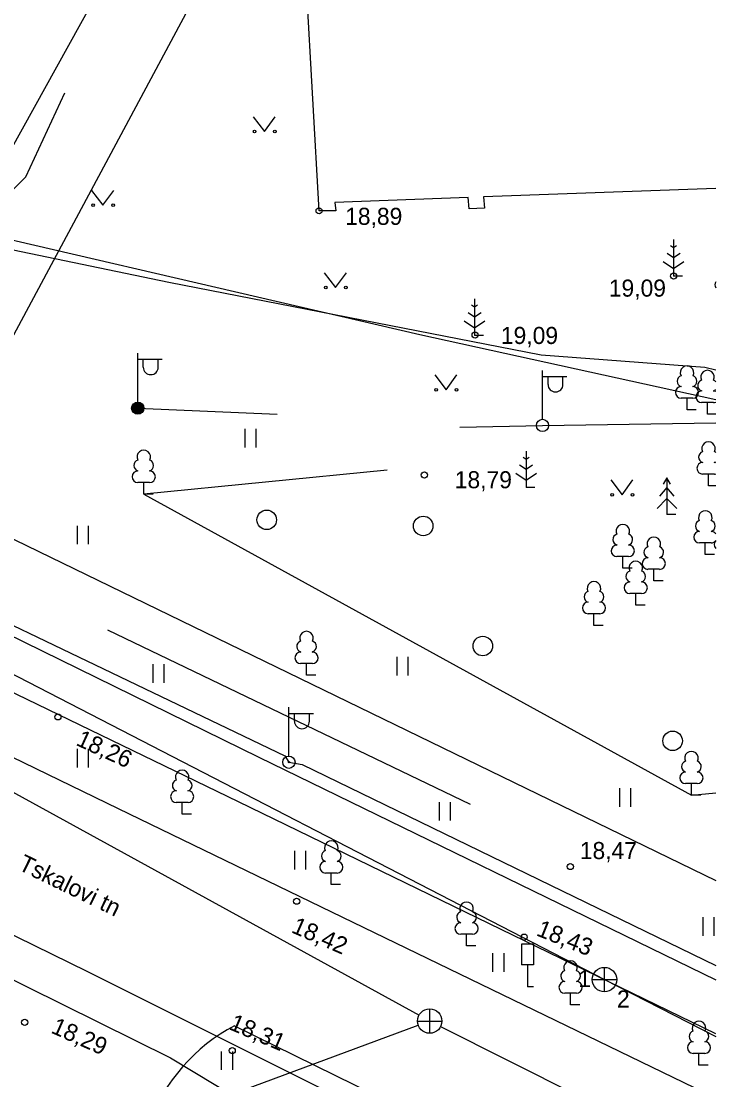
# Model space of a CAD drawing. Extents: x 713540 to 713867, y 6589774 to 6590061.
# Drawn here: x 713838.21 to 713866.67, y 6589841.34 to 6589884.71 of the extents above; entities that cross this region are included whole.
import ezdxf

# ---------------------------------------------------------------- set-up
doc = ezdxf.new("R2010")
doc.units = 0
for name, color, linetype in [('AED', 7, 'Continuous'), ('HALJASTUS', 7, 'Continuous'), ('HOONE', 7, 'Continuous'), ('HOONEDET', 7, 'Continuous'), ('KKAEV', 7, 'Continuous'), ('KORGUS', 7, 'Continuous'), ('KPKAABEL', 7, 'Continuous'), ('KTRASS', 7, 'Continuous'), ('LIIKLUS', 7, 'Continuous'), ('MPKAABEL', 7, 'Continuous'), ('POST', 7, 'Continuous'), ('PUU', 7, 'Continuous'), ('SITRASS', 7, 'Continuous'), ('SKTRASS', 7, 'Continuous'), ('TEE', 7, 'Continuous'), ('TORU NR', 7, 'Continuous'), ('VTRASS', 7, 'Continuous')]:
    doc.layers.add(name, color=color, linetype=linetype)

msp = doc.modelspace()

# ---------------------------------------------------------------- linework, layer by layer
at = {"layer": 'AED'}
msp.add_lwpolyline([(713830.634, 6589867.008), (713866.671, 6589849.512)], dxfattribs=at)
at = {"layer": 'HALJASTUS'}
for p, q in [((713847.717, 6589880.797), (713848.18, 6589880.19)), ((713848.18, 6589880.19), (713848.626, 6589880.797)), ((713841.097, 6589877.777), (713841.56, 6589877.17)), ((713841.56, 6589877.17), (713842.006, 6589877.777)), ((713850.627, 6589874.407), (713851.09, 6589873.8)), ((713851.09, 6589873.8), (713851.536, 6589874.407)), ((713855.157, 6589870.217), (713855.62, 6589869.61)), ((713855.62, 6589869.61), (713856.066, 6589870.217)), ((713847.378, 6589868.004), (713847.378, 6589867.243)), ((713847.833, 6589868.004), (713847.833, 6589867.243)), ((713862.367, 6589865.917), (713862.83, 6589865.31)), ((713862.83, 6589865.31), (713863.276, 6589865.917)), ((713840.504, 6589864.043), (713840.504, 6589863.282)), ((713840.959, 6589864.043), (713840.959, 6589863.282)), ((713843.605, 6589858.366), (713843.605, 6589857.605)), ((713844.061, 6589858.366), (713844.061, 6589857.605)), ((713853.601, 6589858.674), (713853.601, 6589857.912)), ((713854.057, 6589858.674), (713854.057, 6589857.912)), ((713840.511, 6589854.905), (713840.511, 6589854.144)), ((713840.966, 6589854.905), (713840.966, 6589854.144)), ((713862.72, 6589853.293), (713862.72, 6589852.531)), ((713863.175, 6589853.293), (713863.175, 6589852.531)), ((713855.338, 6589852.721), (713855.338, 6589851.96)), ((713855.793, 6589852.721), (713855.793, 6589851.96)), ((713849.405, 6589850.725), (713849.405, 6589849.963)), ((713849.86, 6589850.725), (713849.86, 6589849.963)), ((713866.137, 6589848.008), (713866.137, 6589847.247)), ((713866.592, 6589848.008), (713866.592, 6589847.247)), ((713857.526, 6589846.528), (713857.526, 6589845.767)), ((713857.981, 6589846.528), (713857.981, 6589845.767)), ((713846.412, 6589842.508), (713846.412, 6589841.747)), ((713846.867, 6589842.508), (713846.867, 6589841.747))]:
    msp.add_line(p, q, dxfattribs=at)
for points in [[(713853.209, 6589866.319), (713843.236, 6589865.335), (713865.671, 6589853.001), (713866.671, 6589853.096)], [(713841.747, 6589859.774), (713856.609, 6589852.636)]]:
    msp.add_lwpolyline(points, dxfattribs=at)
for centre, radius in [((713847.779, 6589880.19), 0.055), ((713848.608, 6589880.19), 0.055), ((713841.159, 6589877.17), 0.055), ((713841.988, 6589877.17), 0.055), ((713850.689, 6589873.8), 0.055), ((713851.518, 6589873.8), 0.055), ((713855.219, 6589869.61), 0.055), ((713856.048, 6589869.61), 0.055), ((713862.429, 6589865.31), 0.055), ((713863.258, 6589865.31), 0.055), ((713848.273, 6589864.281), 0.4), ((713854.684, 6589864.033), 0.4), ((713857.124, 6589859.113), 0.4), ((713864.9, 6589855.228), 0.4)]:
    msp.add_circle(centre, radius, dxfattribs=at)
at = {"layer": 'HOONE'}
for points in [[(713856.15, 6589912.28), (713845.91, 6589894.13), (713837.77, 6589879.4), (713837.43, 6589878.96), (713832.83, 6589881.48), (713819.45, 6589888.61), (713819.6, 6589888.94), (713824.63, 6589897.88), (713832.94, 6589912.52), (713838.13, 6589921.78), (713838.47, 6589921.97), (713856.15, 6589912.28)], [(713866.671, 6589877.86), (713857.16, 6589877.52), (713857.19, 6589877.05), (713856.57, 6589877.02), (713856.53, 6589877.49), (713851.07, 6589877.28), (713851.1, 6589876.94), (713850.42, 6589876.94), (713849.65, 6589890.72), (713866.671, 6589891.434)]]:
    msp.add_lwpolyline(points, dxfattribs=at)
at = {"layer": 'HOONEDET'}
msp.add_lwpolyline([(713824.74, 6589899.73), (713818.11, 6589888.07), (713818.2, 6589888.07), (713825.96, 6589883.76), (713837.54, 6589877.61), (713837.78, 6589877.7), (713838.41, 6589878.33), (713840.01, 6589881.77)], dxfattribs=at)
at = {"layer": 'KKAEV'}
for p, q in [((713862.109, 6589844.951), (713862.109, 6589845.951)), ((713861.609, 6589845.451), (713862.609, 6589845.451)), ((713854.95, 6589843.25), (713854.95, 6589844.25)), ((713854.45, 6589843.75), (713855.45, 6589843.75))]:
    msp.add_line(p, q, dxfattribs=at)
for centre in [(713862.109, 6589845.451), (713854.95, 6589843.75)]:
    msp.add_circle(centre, 0.5, dxfattribs=at)
at = {"layer": 'KORGUS'}
for centre in [(713850.42, 6589876.94), (713864.94, 6589874.27), (713856.81, 6589871.85), (713854.73, 6589866.12), (713839.72, 6589856.21), (713860.71, 6589850.08), (713849.5, 6589848.66), (713858.82, 6589847.19), (713838.36, 6589843.7), (713846.86, 6589842.54)]:
    msp.add_circle(centre, 0.125, dxfattribs=at)
at = {"layer": 'KPKAABEL'}
msp.add_lwpolyline([(713798.55, 6589856.631), (713806.554, 6589853.297), (713806.72, 6589853.255), (713806.842, 6589853.316), (713809.704, 6589859.058), (713810.708, 6589860.907), (713813.804, 6589866.184), (713815.987, 6589867.852), (713818.176, 6589869.014), (713820.222, 6589871.87), (713822.023, 6589875.121), (713822.324, 6589875.322), (713830.403, 6589877.468), (713854.54, 6589871.87), (713866.671, 6589869.213)], dxfattribs=at)
at = {"layer": 'KTRASS'}
for p, q in [((713824.862, 6589864.667), (713862.109, 6589845.451)), ((713862.109, 6589845.451), (713866.671, 6589843.121))]:
    msp.add_line(p, q, dxfattribs=at)
at = {"layer": 'LIIKLUS'}
for points in [[(713858.706, 6589846.9), (713858.706, 6589846.05)], [(713859.206, 6589846.9), (713858.706, 6589846.9)], [(713859.206, 6589846.9), (713859.206, 6589846.05)], [(713859.206, 6589846.05), (713858.706, 6589846.05)], [(713858.956, 6589846.05), (713858.956, 6589845.15)], [(713859.206, 6589845.15), (713858.956, 6589845.15)]]:
    msp.add_lwpolyline(points, dxfattribs=at)
at = {"layer": 'MPKAABEL'}
for points in [[(713694.011, 6589938.961), (713720.287, 6589922.261), (713729.28, 6589921.07), (713735.396, 6589911.684), (713736.91, 6589909.36), (713749.796, 6589902.534), (713750.086, 6589902.788), (713778.179, 6589889.116), (713778.272, 6589888.686), (713778.52, 6589888.95), (713802.27, 6589877.73), (713802.558, 6589876.915), (713802.91, 6589877.43), (713827.719, 6589864.835), (713849.02, 6589854.61), (713849.184, 6589854.353), (713849.72, 6589854.26), (713866.671, 6589846.028)], [(713866.671, 6589870.418), (713866.215, 6589870.524), (713859.51, 6589871.028), (713844.257, 6589874.001), (713835.7, 6589875.783), (713828.536, 6589877.344), (713821.631, 6589878.061), (713816.967, 6589886.362), (713816.359, 6589889.318), (713817.008, 6589896.566), (713814.12, 6589901.017)], [(713842.991, 6589868.857), (713848.695, 6589868.614)], [(713856.184, 6589868.082), (713859.57, 6589868.15)], [(713859.57, 6589868.15), (713866.671, 6589868.261)]]:
    msp.add_lwpolyline(points, dxfattribs=at)
at = {"layer": 'POST'}
for p, q in [((713842.991, 6589869.107), (713842.991, 6589871.107)), ((713842.991, 6589870.857), (713843.991, 6589870.857)), ((713843.218, 6589870.536), (713843.218, 6589870.857)), ((713843.83, 6589870.536), (713843.83, 6589870.857)), ((713859.57, 6589868.4), (713859.57, 6589870.4)), ((713859.57, 6589870.15), (713860.57, 6589870.15)), ((713859.797, 6589869.829), (713859.797, 6589870.15)), ((713860.409, 6589869.829), (713860.409, 6589870.15)), ((713849.184, 6589854.603), (713849.184, 6589856.603)), ((713849.184, 6589856.353), (713850.184, 6589856.353)), ((713849.411, 6589856.032), (713849.411, 6589856.353)), ((713850.024, 6589856.032), (713850.024, 6589856.353))]:
    msp.add_line(p, q, dxfattribs=at)
for centre, radius in [((713842.991, 6589868.857), 0.25), ((713842.991, 6589868.857), 0.225), ((713842.991, 6589868.857), 0.2), ((713842.991, 6589868.857), 0.175), ((713842.991, 6589868.857), 0.15), ((713842.991, 6589868.857), 0.125), ((713842.991, 6589868.857), 0.1), ((713842.991, 6589868.857), 0.075), ((713842.991, 6589868.857), 0.05), ((713842.991, 6589868.857), 0.025), ((713859.57, 6589868.15), 0.25), ((713849.184, 6589854.353), 0.25), ((713849.184, 6589854.353), 0.0234)]:
    msp.add_circle(centre, radius, dxfattribs=at)
for centre in [(713843.524, 6589870.536), (713860.103, 6589869.829), (713849.717, 6589856.032)]:
    msp.add_arc(centre, 0.306, 180, 0, dxfattribs=at)
at = {"layer": 'PUU'}
for p, q in [((713864.94, 6589875.77), (713864.94, 6589874.27)), ((713864.94, 6589875.42), (713864.816, 6589875.503)), ((713865.064, 6589875.503), (713864.94, 6589875.42)), ((713864.516, 6589874.859), (713864.94, 6589874.577)), ((713864.94, 6589875.02), (713864.673, 6589875.198)), ((713865.207, 6589875.198), (713864.94, 6589875.02)), ((713864.94, 6589874.577), (713865.364, 6589874.859)), ((713865.3, 6589874.27), (713864.94, 6589874.27)), ((713856.79, 6589872.99), (713856.666, 6589873.073)), ((713856.79, 6589873.34), (713856.79, 6589871.84)), ((713856.914, 6589873.073), (713856.79, 6589872.99)), ((713856.79, 6589872.59), (713856.523, 6589872.768)), ((713857.057, 6589872.768), (713856.79, 6589872.59)), ((713856.366, 6589872.429), (713856.79, 6589872.147)), ((713856.79, 6589872.147), (713857.214, 6589872.429)), ((713857.15, 6589871.84), (713856.79, 6589871.84)), ((713865.73, 6589869.265), (713865.25, 6589869.265)), ((713865.49, 6589868.79), (713865.49, 6589869.265)), ((713865.87, 6589868.79), (713865.49, 6589868.79)), ((713866.57, 6589869.085), (713866.09, 6589869.085)), ((713866.33, 6589868.61), (713866.33, 6589869.085)), ((713866.671, 6589868.61), (713866.33, 6589868.61)), ((713858.9, 6589867.1), (713858.9, 6589865.6)), ((713858.9, 6589866.75), (713858.776, 6589866.833)), ((713859.024, 6589866.833), (713858.9, 6589866.75)), ((713858.476, 6589866.189), (713858.9, 6589865.907)), ((713858.9, 6589866.35), (713858.633, 6589866.528)), ((713859.167, 6589866.528), (713858.9, 6589866.35)), ((713858.9, 6589865.907), (713859.324, 6589866.189)), ((713866.61, 6589866.155), (713866.13, 6589866.155)), ((713866.37, 6589865.68), (713866.37, 6589866.155)), ((713843.476, 6589865.81), (713842.996, 6589865.81)), ((713843.236, 6589865.335), (713843.236, 6589865.81)), ((713864.67, 6589866), (713864.52, 6589865.75)), ((713864.82, 6589865.75), (713864.67, 6589866)), ((713864.67, 6589866), (713864.67, 6589864.5)), ((713866.671, 6589865.68), (713866.37, 6589865.68)), ((713843.616, 6589865.335), (713843.236, 6589865.335)), ((713859.26, 6589865.6), (713858.9, 6589865.6)), ((713864.67, 6589865.6), (713864.37, 6589865.25)), ((713864.97, 6589865.25), (713864.67, 6589865.6)), ((713864.67, 6589865.15), (713864.27, 6589864.75)), ((713865.07, 6589864.75), (713864.67, 6589865.15)), ((713865.03, 6589864.5), (713864.67, 6589864.5)), ((713866.48, 6589863.335), (713866, 6589863.335)), ((713866.24, 6589862.86), (713866.24, 6589863.335)), ((713863.1, 6589862.775), (713862.62, 6589862.775)), ((713862.86, 6589862.3), (713862.86, 6589862.775)), ((713866.62, 6589862.86), (713866.24, 6589862.86)), ((713863.24, 6589862.3), (713862.86, 6589862.3)), ((713864.37, 6589862.255), (713863.89, 6589862.255)), ((713864.13, 6589861.78), (713864.13, 6589862.255)), ((713864.51, 6589861.78), (713864.13, 6589861.78)), ((713863.63, 6589861.265), (713863.15, 6589861.265)), ((713863.39, 6589860.79), (713863.39, 6589861.265)), ((713863.77, 6589860.79), (713863.39, 6589860.79)), ((713861.92, 6589860.435), (713861.44, 6589860.435)), ((713861.68, 6589859.96), (713861.68, 6589860.435)), ((713862.06, 6589859.96), (713861.68, 6589859.96)), ((713850.144, 6589858.393), (713849.664, 6589858.393)), ((713849.904, 6589857.918), (713849.904, 6589858.393)), ((713850.284, 6589857.918), (713849.904, 6589857.918)), ((713865.911, 6589853.476), (713865.431, 6589853.476)), ((713865.671, 6589853.001), (713865.671, 6589853.476)), ((713845.05, 6589852.705), (713844.57, 6589852.705)), ((713844.81, 6589852.23), (713844.81, 6589852.705)), ((713866.051, 6589853.001), (713865.671, 6589853.001)), ((713845.19, 6589852.23), (713844.81, 6589852.23)), ((713851.16, 6589849.815), (713850.68, 6589849.815)), ((713850.92, 6589849.34), (713850.92, 6589849.815)), ((713851.3, 6589849.34), (713850.92, 6589849.34)), ((713856.7, 6589847.305), (713856.22, 6589847.305)), ((713856.46, 6589846.83), (713856.46, 6589847.305)), ((713856.84, 6589846.83), (713856.46, 6589846.83)), ((713860.96, 6589844.895), (713860.48, 6589844.895)), ((713860.72, 6589844.42), (713860.72, 6589844.895)), ((713861.1, 6589844.42), (713860.72, 6589844.42)), ((713866.22, 6589842.425), (713865.74, 6589842.425)), ((713865.98, 6589841.95), (713865.98, 6589842.425)), ((713866.36, 6589841.95), (713865.98, 6589841.95))]:
    msp.add_line(p, q, dxfattribs=at)
for centre, radius, start, end in [((713866.873, 6589873.912), 0.238, 148.2106, 211.7894), ((713865.49, 6589870.31), 0.277, 332.5799, 207.4201), ((713865.32, 6589869.963), 0.233, 109.0217, 253.1415), ((713865.66, 6589869.963), 0.233, 286.8508, 70.9859), ((713866.33, 6589870.13), 0.277, 332.5799, 207.4201), ((713865.253, 6589869.502), 0.238, 90.0016, 269.3953), ((713865.727, 6589869.502), 0.238, 270.6047, 89.9984), ((713866.16, 6589869.783), 0.233, 109.0217, 253.1415), ((713866.5, 6589869.783), 0.233, 286.8508, 317.1657), ((713866.5, 6589869.783), 0.233, 42.8343, 70.9859), ((713866.093, 6589869.322), 0.238, 90.0016, 269.3953), ((713866.567, 6589869.322), 0.238, 64.263, 89.9984), ((713866.567, 6589869.322), 0.238, 270.6047, 295.737), ((713866.37, 6589867.2), 0.277, 332.5799, 207.4201), ((713843.236, 6589866.855), 0.277, 332.5799, 207.4201), ((713866.2, 6589866.853), 0.233, 109.0217, 253.1415), ((713866.54, 6589866.853), 0.233, 55.8524, 70.9859), ((713843.066, 6589866.507), 0.233, 109.0217, 253.1415), ((713843.406, 6589866.507), 0.233, 286.8508, 70.9859), ((713866.133, 6589866.392), 0.238, 90.0016, 269.3953), ((713866.54, 6589866.853), 0.233, 286.8508, 304.1476), ((713866.607, 6589866.392), 0.238, 74.5841, 89.9984), ((713842.999, 6589866.047), 0.238, 90.0016, 269.3953), ((713843.474, 6589866.047), 0.238, 270.6047, 89.9984), ((713866.607, 6589866.392), 0.238, 270.6047, 285.4159), ((713866.24, 6589864.38), 0.277, 332.5799, 207.4201), ((713862.86, 6589863.82), 0.277, 332.5799, 207.4201), ((713866.07, 6589864.033), 0.233, 109.0217, 253.1415), ((713866.41, 6589864.033), 0.233, 286.8508, 70.9859), ((713862.69, 6589863.473), 0.233, 109.0217, 253.1415), ((713863.03, 6589863.473), 0.233, 286.8508, 70.9859), ((713864.13, 6589863.3), 0.277, 332.5799, 207.4201), ((713866.003, 6589863.572), 0.238, 90.0016, 269.3953), ((713866.477, 6589863.572), 0.238, 35.5925, 89.9984), ((713862.623, 6589863.012), 0.238, 90.0016, 269.3953), ((713863.097, 6589863.012), 0.238, 270.6047, 89.9984), ((713863.96, 6589862.953), 0.233, 109.0217, 253.1415), ((713864.3, 6589862.953), 0.233, 286.8508, 70.9859), ((713866.477, 6589863.572), 0.238, 270.6047, 324.4075), ((713866.843, 6589863.272), 0.238, 136.359, 223.641), ((713863.893, 6589862.492), 0.238, 90.0016, 269.3953), ((713864.367, 6589862.492), 0.238, 270.6047, 89.9984), ((713863.39, 6589862.31), 0.277, 332.5799, 207.4201), ((713863.22, 6589861.963), 0.233, 109.0217, 253.1415), ((713863.56, 6589861.963), 0.233, 286.8508, 70.9859), ((713861.51, 6589861.133), 0.233, 109.0217, 253.1415), ((713861.68, 6589861.48), 0.277, 332.5799, 207.4201), ((713861.85, 6589861.133), 0.233, 286.8508, 70.9859), ((713863.153, 6589861.502), 0.238, 90.0016, 269.3953), ((713863.627, 6589861.502), 0.238, 270.6047, 89.9984), ((713861.443, 6589860.672), 0.238, 90.0016, 269.3953), ((713861.917, 6589860.672), 0.238, 270.6047, 89.9984), ((713849.904, 6589859.438), 0.277, 332.5799, 207.4201), ((713849.734, 6589859.091), 0.233, 109.0217, 253.1415), ((713850.074, 6589859.091), 0.233, 286.8508, 70.9859), ((713849.666, 6589858.631), 0.238, 90.0016, 269.3953), ((713850.141, 6589858.631), 0.238, 270.6047, 89.9984), ((713865.671, 6589854.521), 0.277, 332.5799, 207.4201), ((713844.81, 6589853.75), 0.277, 332.5799, 207.4201), ((713865.501, 6589854.173), 0.233, 109.0217, 253.1415), ((713865.841, 6589854.173), 0.233, 286.8508, 70.9859), ((713844.64, 6589853.403), 0.233, 109.0217, 253.1415), ((713844.98, 6589853.403), 0.233, 286.8508, 70.9859), ((713865.433, 6589853.713), 0.238, 90.0016, 269.3953), ((713865.908, 6589853.713), 0.238, 270.6047, 89.9984), ((713844.573, 6589852.942), 0.238, 90.0016, 269.3953), ((713845.047, 6589852.942), 0.238, 270.6047, 89.9984), ((713850.92, 6589850.86), 0.277, 332.5799, 207.4201), ((713850.75, 6589850.513), 0.233, 109.0217, 253.1415), ((713851.09, 6589850.513), 0.233, 286.8508, 70.9859), ((713850.683, 6589850.052), 0.238, 90.0016, 269.3953), ((713851.157, 6589850.052), 0.238, 270.6047, 89.9984), ((713856.46, 6589848.35), 0.277, 332.5799, 207.4201), ((713856.29, 6589848.003), 0.233, 109.0217, 253.1415), ((713856.63, 6589848.003), 0.233, 286.8508, 70.9859), ((713856.223, 6589847.542), 0.238, 90.0016, 269.3953), ((713856.697, 6589847.542), 0.238, 270.6047, 89.9984), ((713860.72, 6589845.94), 0.277, 332.5799, 207.4201), ((713860.55, 6589845.593), 0.233, 109.0217, 253.1415), ((713860.89, 6589845.593), 0.233, 286.8508, 70.9859), ((713860.483, 6589845.132), 0.238, 90.0016, 269.3953), ((713860.957, 6589845.132), 0.238, 270.6047, 89.9984), ((713865.98, 6589843.47), 0.277, 332.5799, 207.4201), ((713865.81, 6589843.123), 0.233, 109.0217, 253.1415), ((713866.15, 6589843.123), 0.233, 286.8508, 70.9859), ((713865.743, 6589842.662), 0.238, 90.0016, 269.3953), ((713866.217, 6589842.662), 0.238, 270.6047, 89.9984)]:
    msp.add_arc(centre, radius, start, end, dxfattribs=at)
at = {"layer": 'SITRASS'}
msp.add_lwpolyline([(713866.671, 6589832.925), (713865.57, 6589833.47), (713840.95, 6589845.77), (713819.08, 6589856.48), (713813.26, 6589859.42), (713789.96, 6589869.66), (713773.99, 6589876.98), (713762.77, 6589881.28), (713755.5, 6589884.39), (713750.27, 6589886.88), (713741.03, 6589891.38), (713722.91, 6589899.77), (713722.841, 6589899.769)], dxfattribs=at)
at = {"layer": 'SKTRASS'}
for points in [[(713837.821, 6589871.685), (713858.87, 6589910.99), (713860.1, 6589914.37), (713852.11, 6589921.91), (713866.671, 6589948.059)], [(713830.878, 6589856.967), (713854.512, 6589843.991)], [(713846.009, 6589840.445), (713854.481, 6589843.577)], [(713855.397, 6589843.526), (713866.671, 6589837.862)]]:
    msp.add_lwpolyline(points, dxfattribs=at)
at = {"layer": 'TEE'}
for points in [[(713806.743, 6589889.925), (713800.462, 6589877.845), (713823.07, 6589866.735), (713829.432, 6589863.637), (713847.947, 6589854.565), (713866.671, 6589845.438)], [(713866.671, 6589843.226), (713847.121, 6589852.734), (713799.452, 6589875.805)], [(713866.671, 6589840.594), (713842.202, 6589852.438), (713818.495, 6589863.956), (713799.225, 6589873.05)], [(713846.955, 6589843.561), (713866.671, 6589833.857)]]:
    msp.add_lwpolyline(points, dxfattribs=at)
msp.add_arc((713850.446, 6589836.971), 7.458, 117.9124, 159.8114, dxfattribs=at)
at = {"layer": 'VTRASS'}
msp.add_lwpolyline([(713721.093, 6589902.329), (713733.497, 6589895.603), (713741.572, 6589891.713), (713756.471, 6589884.465), (713765.548, 6589879.995), (713782.769, 6589871.45), (713795.373, 6589866.054), (713804.634, 6589861.821), (713814.617, 6589856.993), (713823.754, 6589852.427), (713844.326, 6589842.238), (713851.629, 6589837.843), (713859.935, 6589832.639), (713860.708, 6589832.099), (713861.139, 6589831.812)], dxfattribs=at)

# ---------------------------------------------------------------- texts
at = {"layer": 'KORGUS'}
for s, p in [('18,89', (713851.486, 6589876.365)), ('19,09', (713862.286, 6589873.425)), ('19,09', (713857.866, 6589871.485)), ('18,79', (713855.976, 6589865.575)), ('18,47', (713861.098, 6589850.385))]:
    msp.add_text(s, height=0.7, dxfattribs=at).set_placement(p)
for s, rotation, p in [('18,26', 335.44, (713840.421, 6589855.07)), ('18,42', 336.3902, (713849.241, 6589847.398)), ('18,43', 338.2251, (713859.279, 6589847.27)), ('18,29', 336.0762, (713839.399, 6589843.285)), ('18,31', 336.8922, (713846.692, 6589843.427))]:
    msp.add_text(s, height=0.7, rotation=rotation, dxfattribs=at).set_placement(p)
at = {"layer": 'TEE'}
msp.add_text('Tskalovi tn', height=0.7, rotation=334.0586, dxfattribs=at).set_placement((713838.051, 6589849.972))
at = {"layer": 'TORU NR'}
for s, p in [('1', (713861.036, 6589845.141)), ('2', (713862.621, 6589844.306))]:
    msp.add_text(s, height=0.7, dxfattribs=at).set_placement(p)

doc.saveas('drawing.dxf')
